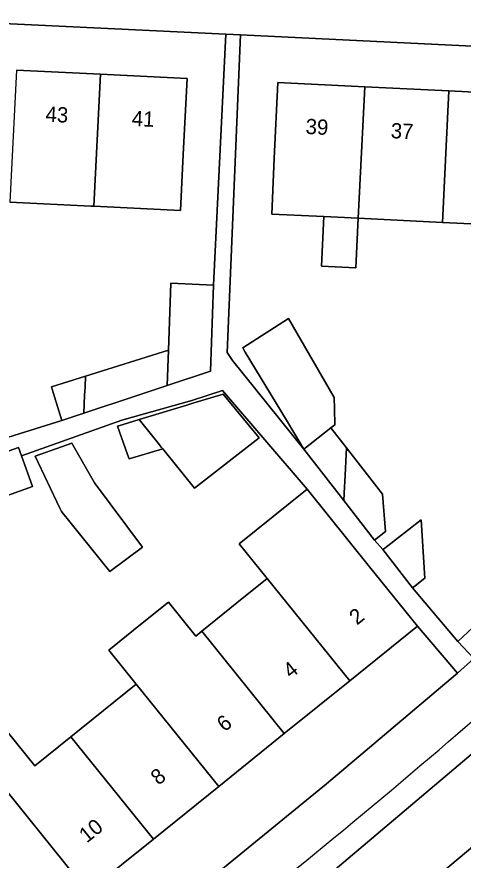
# Model space of a CAD drawing. Extents: x 163008 to 163854, y 382777 to 383982.
# Drawn here: x 163405.8 to 163435.2, y 383790.1 to 383845.5 of the extents above; entities that cross this region are included whole.
import ezdxf

# ---------------------------------------------------------------- set-up
doc = ezdxf.new("R2010")
doc.units = 0
for name, color, linetype in [('IMGEO_Erf', 7, 'Continuous'), ('IMGEO_Pand', 7, 'Continuous'), ('IMGEO_Pand_nummerreeks', 7, 'Continuous'), ('IMGEO_Parkeervlak_open', 7, 'Continuous'), ('IMGEO_Rijbaan_lokaal_open', 7, 'Continuous'), ('IMGEO_Voetpad_open', 7, 'Continuous')]:
    doc.layers.add(name, color=color, linetype=linetype)

msp = doc.modelspace()

# ---------------------------------------------------------------- linework, layer by layer
at = {"layer": 'IMGEO_Erf'}
for points in [[(163402.061, 383816.879), (163408.801, 383818.986), (163408.317, 383820.525), (163408.111, 383821.179), (163410.357, 383821.885), (163415.803, 383823.597), (163415.965, 383827.991), (163418.762, 383827.854), (163419.559, 383844.326), (163359.361, 383847.239)], [(163460.84, 383842.329), (163420.54, 383844.279), (163419.649, 383823.434), (163419.997, 383822.923), (163424.686, 383817.094), (163424.097, 383818.071), (163423.545, 383818.988), (163420.847, 383823.466), (163420.675, 383823.751), (163423.686, 383825.675), (163426.691, 383820.481), (163426.706, 383819.738), (163426.727, 383818.684), (163426.47, 383818.484), (163427.488, 383817.178), (163429.479, 383814.624), (163429.859, 383814.136), (163430.058, 383811.698), (163429.333, 383811.132), (163429.877, 383810.501), (163430.01, 383810.604), (163432.398, 383812.466), (163432.645, 383808.634), (163432.009, 383808.122), (163431.838, 383807.984), (163434.815, 383804.463), (163438.085, 383807.525)], [(163405.817, 383841.971), (163411.331, 383841.7), (163417.02, 383841.421), (163416.775, 383836.428), (163416.594, 383832.754), (163410.905, 383833.033), (163410.706, 383833.043), (163405.39, 383833.304)], [(163405.204, 383798.569), (163407.025, 383796.309), (163409.393, 383798.217), (163413.691, 383801.682), (163411.896, 383803.91), (163413.861, 383805.494), (163415.797, 383807.055), (163417.592, 383804.827), (163417.987, 383805.145), (163420.289, 383807.001), (163422.284, 383808.61), (163420.456, 383810.878), (163424.91, 383814.459), (163419.357, 383820.951), (163417.346, 383820.294), (163412.732, 383819.003), (163406.148, 383816.661), (163406.868, 383814.651), (163404.053, 383813.643)], [(163402.507, 383777.454), (163408.658, 383781.229), (163417.686, 383788.196), (163426.183, 383795.121), (163434.654, 383802.288), (163434.783, 383802.404), (163432.151, 383805.471), (163427.703, 383801.887), (163423.405, 383798.423), (163419.108, 383794.96), (163414.81, 383791.496), (163410.512, 383788.032), (163406.067, 383784.449), (163402.929, 383788.343)]]:
    msp.add_lwpolyline(points, dxfattribs=at)
for points in [[(163444.861, 383831.471), (163439.329, 383831.742), (163437.062, 383831.816), (163433.795, 383831.975), (163428.264, 383832.245), (163428.104, 383829.006), (163425.854, 383829.116), (163426.012, 383832.355), (163422.581, 383832.522), (163422.738, 383836.165), (163422.983, 383841.158), (163428.689, 383840.878), (163434.22, 383840.606), (163439.752, 383840.334), (163445.283, 383840.063), (163450.814, 383839.791), (163456.519, 383839.511), (163456.108, 383831.125), (163451.08, 383831.373), (163450.402, 383831.406), (163450.335, 383831.202)], [(163413.215, 383816.45), (163413.113, 383816.738), (163412.451, 383818.597), (163412.834, 383818.714), (163413.883, 383819.033), (163417, 383819.981), (163417.413, 383820.107), (163419.401, 383820.712), (163421.753, 383817.837), (163417.517, 383814.525), (163415.423, 383817.122)], [(163408.664, 383813.219), (163407.047, 383816.631), (163409.447, 383817.496), (163410.94, 383814.893), (163414.087, 383810.672), (163411.945, 383809.075), (163408.768, 383812.999)]]:
    msp.add_lwpolyline(points, close=True, dxfattribs=at)
at = {"layer": 'IMGEO_Pand'}
for points in [[(163411.331, 383841.7), (163405.817, 383841.971), (163405.39, 383833.304), (163410.706, 383833.043), (163410.905, 383833.033)], [(163411.331, 383841.7), (163410.905, 383833.033), (163416.594, 383832.754), (163416.775, 383836.428), (163417.02, 383841.421)], [(163428.689, 383840.878), (163422.983, 383841.158), (163422.738, 383836.165), (163422.581, 383832.522), (163426.012, 383832.355), (163428.264, 383832.245)], [(163433.795, 383831.975), (163434.22, 383840.606), (163428.689, 383840.878), (163428.264, 383832.245)], [(163439.752, 383840.334), (163434.22, 383840.606), (163433.795, 383831.975), (163437.062, 383831.816), (163439.329, 383831.742)], [(163428.264, 383832.245), (163426.012, 383832.355), (163425.854, 383829.116), (163428.104, 383829.006)], [(163418.762, 383827.854), (163415.965, 383827.991), (163415.803, 383823.597), (163415.718, 383821.28), (163418.555, 383822.221)], [(163424.686, 383817.094), (163426.47, 383818.484), (163426.727, 383818.684), (163426.706, 383819.738), (163426.691, 383820.481), (163423.686, 383825.675), (163420.675, 383823.751), (163420.847, 383823.466), (163423.545, 383818.988), (163424.097, 383818.071)], [(163415.718, 383821.28), (163415.803, 383823.597), (163410.357, 383821.885), (163410.321, 383821.155), (163410.295, 383820.631), (163410.238, 383819.462), (163413.61, 383820.581)], [(163410.357, 383821.885), (163408.111, 383821.179), (163408.317, 383820.525), (163408.801, 383818.986), (163410.238, 383819.462), (163410.295, 383820.631), (163410.321, 383821.155)], [(163413.883, 383819.033), (163414.775, 383817.927), (163415.054, 383817.58), (163415.352, 383817.211), (163415.423, 383817.122), (163417.517, 383814.525), (163421.753, 383817.837), (163419.401, 383820.712), (163417.413, 383820.107), (163417, 383819.981)], [(163413.883, 383819.033), (163412.834, 383818.714), (163412.451, 383818.597), (163413.113, 383816.738), (163413.215, 383816.45), (163415.423, 383817.122), (163415.352, 383817.211), (163415.054, 383817.58), (163414.775, 383817.927)], [(163427.488, 383817.178), (163426.47, 383818.484), (163424.686, 383817.094), (163427.318, 383813.717), (163427.364, 383814.648), (163427.378, 383814.942)], [(163406.148, 383816.661), (163405.952, 383817.209), (163402.248, 383815.882), (163404.053, 383813.643), (163406.868, 383814.651)], [(163407.047, 383816.631), (163408.664, 383813.219), (163408.768, 383812.999), (163411.945, 383809.075), (163414.087, 383810.672), (163410.94, 383814.893), (163409.447, 383817.496)], [(163427.488, 383817.178), (163427.378, 383814.942), (163427.364, 383814.648), (163427.318, 383813.717), (163429.333, 383811.132), (163430.058, 383811.698), (163429.859, 383814.136), (163429.479, 383814.624)], [(163429.013, 383809.364), (163424.91, 383814.459), (163420.456, 383810.878), (163422.284, 383808.61), (163427.703, 383801.887), (163432.151, 383805.471)], [(163429.877, 383810.501), (163431.838, 383807.984), (163432.009, 383808.122), (163432.645, 383808.634), (163432.398, 383812.466), (163430.01, 383810.604)], [(163422.284, 383808.61), (163420.289, 383807.001), (163417.987, 383805.145), (163423.405, 383798.423), (163427.703, 383801.887)], [(163417.987, 383805.145), (163417.592, 383804.827), (163415.797, 383807.055), (163413.861, 383805.494), (163411.896, 383803.91), (163413.691, 383801.682), (163419.108, 383794.96), (163423.405, 383798.423)], [(163413.691, 383801.682), (163409.393, 383798.217), (163414.81, 383791.496), (163419.108, 383794.96)], [(163409.393, 383798.217), (163407.025, 383796.309), (163405.204, 383798.569), (163403.273, 383797.013), (163405.095, 383794.753), (163410.512, 383788.032), (163414.81, 383791.496)], [(163405.095, 383794.753), (163400.646, 383791.166), (163402.929, 383788.343), (163406.067, 383784.449), (163410.512, 383788.032)]]:
    msp.add_lwpolyline(points, close=True, dxfattribs=at)
at = {"layer": 'IMGEO_Parkeervlak_open'}
msp.add_lwpolyline([(163426.755, 383789.511), (163440.212, 383800.888), (163447.677, 383807.69), (163459.784, 383819.079), (163462.387, 383822.049)], dxfattribs=at)
msp.add_arc((163116.478, 384168.928), 488.471, 307.78462, 310.86242, dxfattribs=at)
at = {"layer": 'IMGEO_Rijbaan_lokaal_open'}
for points in [[(163462.387, 383822.049), (163459.784, 383819.079), (163447.677, 383807.69), (163440.212, 383800.888), (163426.755, 383789.511), (163414.038, 383779.443), (163410.126, 383776.685), (163409.179, 383776.11), (163411.616, 383772.295)], [(163419.167, 383777.725), (163424.604, 383781.893), (163427.688, 383784.366), (163433.726, 383789.292), (163439.214, 383793.884), (163458.972, 383811.97)]]:
    msp.add_lwpolyline(points, dxfattribs=at)
at = {"layer": 'IMGEO_Voetpad_open'}
for points in [[(163331.513, 383847.239), (163335.843, 383846.522), (163337.56, 383848.294), (163357.989, 383847.305), (163359.361, 383847.239), (163419.559, 383844.326), (163420.54, 383844.279), (163460.84, 383842.329), (163466.663, 383842.553), (163464.328, 383844.132), (163463.133, 383844.438), (163459.217, 383844.944), (163423.72, 383846.722), (163420.344, 383846.876), (163419.532, 383846.913), (163416.105, 383847.074), (163396.301, 383848.031)], [(163402.248, 383815.882), (163405.952, 383817.209), (163406.148, 383816.661), (163412.732, 383819.003), (163417.346, 383820.294), (163419.357, 383820.951), (163424.91, 383814.459), (163429.013, 383809.364), (163432.151, 383805.471), (163434.783, 383802.404), (163435.848, 383803.36), (163434.815, 383804.463), (163431.838, 383807.984), (163429.877, 383810.501), (163429.333, 383811.132), (163427.318, 383813.717), (163424.686, 383817.094), (163419.997, 383822.923), (163419.649, 383823.434), (163420.54, 383844.279), (163419.559, 383844.326), (163418.762, 383827.854), (163418.555, 383822.221), (163415.718, 383821.28), (163413.61, 383820.581), (163410.238, 383819.462), (163408.801, 383818.986), (163402.061, 383816.879)], [(163457.09, 383823.233), (163453.005, 383819.302), (163451.891, 383820.466), (163451.52, 383820.118), (163449.754, 383818.463), (163449.563, 383818.667), (163447.367, 383816.335), (163445.408, 383814.578), (163445.252, 383814.436), (163442.255, 383811.705), (163442.16, 383811.619), (163442.208, 383811.572), (163441.53, 383810.89), (163441.598, 383810.818), (163439.842, 383809.172), (163438.085, 383807.525), (163434.815, 383804.463), (163435.848, 383803.36), (163434.783, 383802.404), (163434.654, 383802.288), (163426.183, 383795.121), (163417.686, 383788.196), (163408.658, 383781.229), (163402.507, 383777.454)], [(163439.214, 383793.884), (163433.726, 383789.292), (163434.374, 383788.518), (163428.301, 383783.598), (163427.688, 383784.366), (163424.604, 383781.893)]]:
    msp.add_lwpolyline(points, dxfattribs=at)
msp.add_arc((163116.478, 384168.928), 488.471, 307.78462, 310.86242, dxfattribs=at)

# ---------------------------------------------------------------- texts
at = {"layer": 'IMGEO_Pand_nummerreeks'}
for s, rotation, p in [('43', 357.1894, (163407.711, 383838.594)), ('41', 357.1894, (163413.373, 383838.316)), ('39', 357.1868, (163424.791, 383837.786)), ('37', 357.1884, (163430.381, 383837.511)), ('2', 38.8637, (163428.18, 383805.508)), ('4', 38.8637, (163423.834, 383802.005)), ('6', 38.8637, (163419.487, 383798.502)), ('8', 38.8665, (163415.143, 383795)), ('10', 38.8637, (163410.437, 383791.207))]:
    msp.add_text(s, height=1, rotation=rotation, dxfattribs=at).set_placement(p)

doc.saveas('drawing.dxf')
